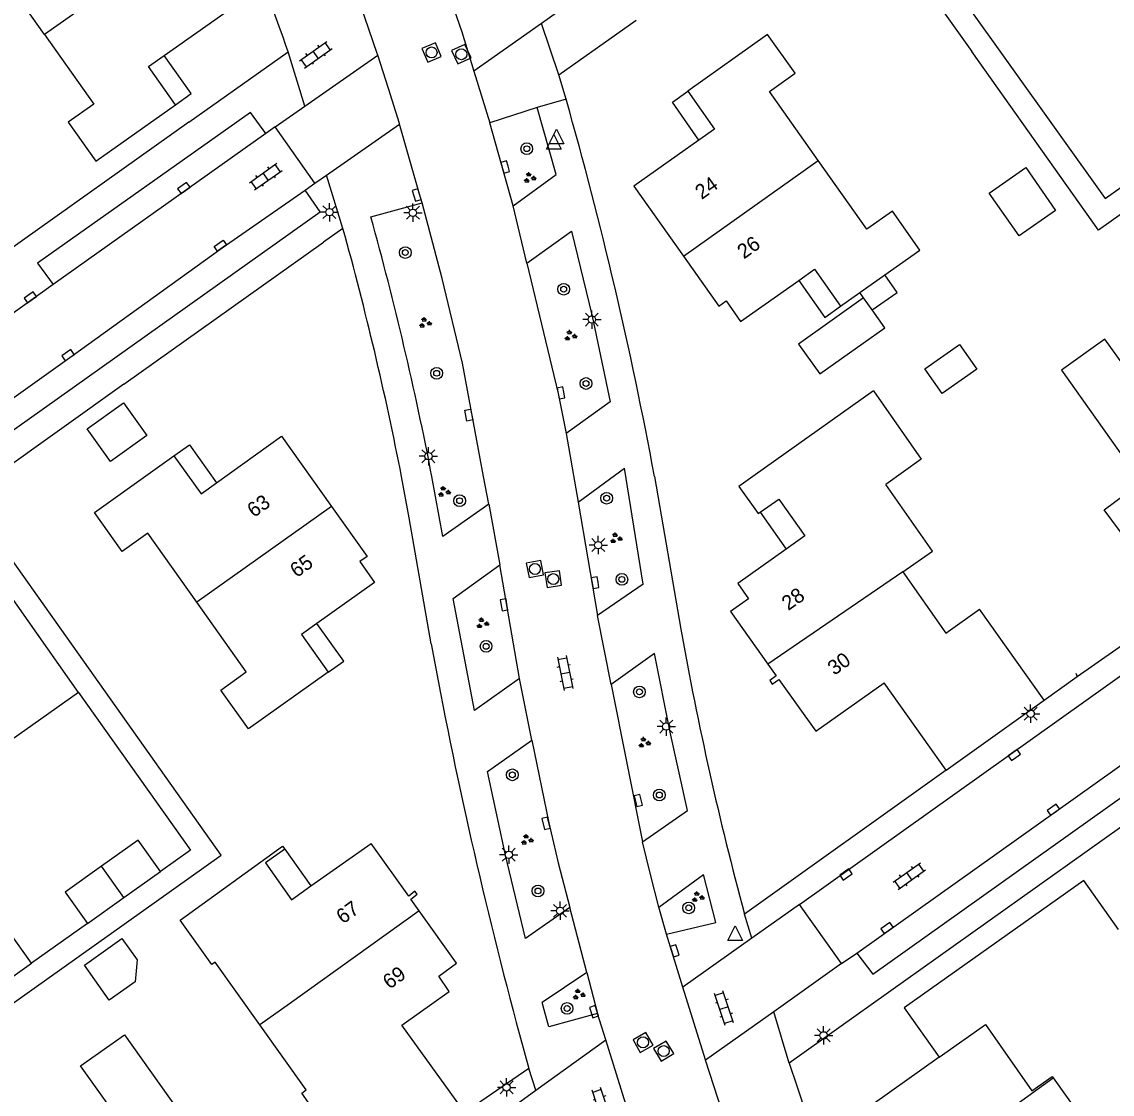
# Model space of a CAD drawing. Extents: x 124000 to 128010, y 398999 to 403000.
# Drawn here: x 126803 to 126877.4, y 399957.9 to 400031 of the extents above; entities that cross this region are included whole.
import ezdxf

# ---------------------------------------------------------------- set-up
doc = ezdxf.new("R2010")
doc.units = 0
for name, color, linetype in [('gg-afsc-erfafscheiding', 7, 'Continuous'), ('gg-afsc-hekwerk', 7, 'Continuous'), ('gg-afsc-muur', 7, 'Continuous'), ('gg-anno-huisnummerreeks BGT', 7, 'Continuous'), ('gg-bbg-gedigitaliseerde bebouwing', 7, 'Continuous'), ('gg-bbg-gedigitaliseerde bijgebouw', 7, 'Continuous'), ('gg-bbg-hoofdgebouw', 7, 'Continuous'), ('gg-bbg-luifel en loopbrug', 7, 'Continuous'), ('gg-bbg-tussenscheiding', 7, 'Continuous'), ('gg-knt-verharding', 7, 'Continuous'), ('gg-knt-verharding nz', 7, 'Continuous'), ('gt-grn-weggrens', 7, 'Continuous'), ('gt-symb-boom', 7, 'Continuous'), ('gt-symb-groenvak', 7, 'Continuous'), ('gt-symb-klinker verharding', 7, 'Continuous'), ('gt-symb-kolk', 7, 'Continuous'), ('gt-symb-kolk center center', 7, 'Continuous'), ('gt-symb-lichtmast', 7, 'Continuous'), ('gt-symb-rioolschacht', 7, 'Continuous'), ('gt-symb-waterafsluiter', 7, 'Continuous')]:
    doc.layers.add(name, color=color, linetype=linetype)

# ---------------------------------------------------------------- blocks, each defined once
blk = doc.blocks.new('gt0-KOLK')
at = {"layer": 'gt-symb-kolk'}
blk.add_lwpolyline([(0, 0), (0.375, 0), (0.375, 0.4), (-0.375, 0.4), (-0.375, 0), (0, 0)], dxfattribs=at)
blk = doc.blocks.new('gt0-LMAST')
at = {"layer": 'gt-symb-lichtmast'}
for p, q in [((-0.182, 0.173), (-0.447, 0.438)), ((-0.005, 0.246), (-0.005, 0.621)), ((0.172, 0.173), (0.437, 0.438)), ((-0.255, -0.004), (-0.63, -0.004)), ((-0.182, -0.181), (-0.447, -0.446)), ((-0.005, -0.254), (-0.005, -0.629)), ((0.437, -0.446), (0.172, -0.181)), ((0.245, -0.004), (0.62, -0.004))]:
    blk.add_line(p, q, dxfattribs=at)
blk.add_circle((-0.005, -0.004), 0.25, dxfattribs=at)
blk = doc.blocks.new('gt0-WAFSL')
at = {"layer": 'gt-symb-waterafsluiter'}
for p, q in [((-0.5, -0.333), (0, 0.667)), ((0, 0.667), (0.5, -0.333)), ((0.5, -0.333), (-0.5, -0.333))]:
    blk.add_line(p, q, dxfattribs=at)
blk = doc.blocks.new('gt0-KL1')
at = {"layer": 'gt-symb-klinker verharding'}
for p, q in [((-1.15, 0.3), (1.15, 0.3)), ((-1, -0.3), (-1, 0.3)), ((-0.5, 0.3), (-0.5, 0.45)), ((0, -0.3), (0, 0.3)), ((0.5, 0.3), (0.5, 0.45)), ((1, -0.3), (1, 0.3)), ((-1.15, -0.3), (1.15, -0.3)), ((-0.5, -0.45), (-0.5, -0.3)), ((0.5, -0.45), (0.5, -0.3))]:
    blk.add_line(p, q, dxfattribs=at)
blk = doc.blocks.new('gt0-BOOM')
at = {"layer": 'gt-symb-boom'}
for radius in [0.4, 0.2]:
    blk.add_circle((0, 0), radius, dxfattribs=at)
blk = doc.blocks.new('gt0-GRVAK')
at = {"layer": 'gt-symb-groenvak'}
for p, q in [((-0.11, 0.189), (-0.228, 0.24)), ((-0.182, 0.153), (0.088, 0.153)), ((-0.091, 0.211), (-0.156, 0.322)), ((-0.047, 0.214), (-0.047, 0.393)), ((-0.004, 0.211), (0.061, 0.322)), ((0.015, 0.189), (0.133, 0.24)), ((0.262, -0.052), (0.197, 0.059)), ((0.305, -0.049), (0.305, 0.13)), ((0.349, -0.052), (0.414, 0.059)), ((-0.245, -0.228), (-0.363, -0.177)), ((-0.318, -0.264), (-0.047, -0.264)), ((-0.226, -0.206), (-0.291, -0.095)), ((-0.183, -0.203), (-0.183, -0.024)), ((-0.139, -0.206), (-0.074, -0.095)), ((-0.12, -0.228), (-0.002, -0.177)), ((0.243, -0.074), (0.125, -0.023)), ((0.17, -0.11), (0.441, -0.11)), ((0.368, -0.074), (0.486, -0.023))]:
    blk.add_line(p, q, dxfattribs=at)
blk = doc.blocks.new('gt0-RS')
at = {"layer": 'gt-symb-rioolschacht'}
blk.add_lwpolyline([(-0.5, -0.5), (0.5, -0.5), (0.5, 0.5), (-0.5, 0.5)], close=True, dxfattribs=at)
blk.add_circle((0, 0), 0.375, dxfattribs=at)
blk = doc.blocks.new('gt0-KOLKCC')
at = {"layer": 'gt-symb-kolk center center'}
blk.add_lwpolyline([(-0.375, 0.2), (0.375, 0.2), (0.375, -0.2), (-0.375, -0.2)], close=True, dxfattribs=at)

msp = doc.modelspace()

# ---------------------------------------------------------------- linework, layer by layer
at = {"layer": 'gg-afsc-erfafscheiding'}
msp.add_line((126807.487, 399969.528), (126803.675, 399966.819), dxfattribs=at)
for points in [[(126867.262, 400032.446), (126876.899, 400018.964), (126878.915, 400020.395)], [(126895.4, 400030.259), (126876.442, 400016.81), (126867.799, 400028.994)], [(126806.886, 399985.274), (126814.528, 399974.529), (126812.472, 399973.07)]]:
    msp.add_lwpolyline(points, dxfattribs=at)
at = {"layer": 'gg-afsc-hekwerk'}
msp.add_line((126809.975, 400006.297), (126801.166, 400000), dxfattribs=at)
for points in [[(126780.059, 399948.192), (126816.621, 399974.175), (126799.266, 399998.642)], [(126877.797, 399969.114), (126875.435, 399972.448), (126863.186, 399963.771), (126865.576, 399960.397)]]:
    msp.add_lwpolyline(points, dxfattribs=at)
at = {"layer": 'gg-afsc-muur'}
for p, q in [((126862.03, 400037.126), (126867.799, 400028.994)), ((126814.411, 400024.163), (126801.889, 400015.255)), ((126874.976, 399986.368), (126881.666, 399991.037)), ((126874.885, 399986.588), (126874.976, 399986.368))]:
    msp.add_line(p, q, dxfattribs=at)
at = {"layer": 'gg-bbg-gedigitaliseerde bebouwing'}
for p, q in [((126861.092, 400005.842), (126864.351, 400001.178)), ((126864.351, 400001.178), (126861.93, 399999.468)), ((126806.886, 399985.274), (126799.784, 399995.358)), ((126824.062, 399955.206), (126822.101, 399957.948))]:
    msp.add_line(p, q, dxfattribs=at)
for points in [[(126883.852, 400009.071), (126882.989, 400010.285), (126878.5, 400007.093), (126876.878, 400009.374), (126873.904, 400007.261), (126878.686, 400000.53)], [(126863.085, 399993.504), (126865.107, 399994.917), (126861.93, 399999.468)], [(126863.085, 399993.504), (126866.016, 399989.308), (126868.327, 399990.946)], [(126806.886, 399985.274), (126802.297, 399982.013), (126800.284, 399984.847)], [(126819.256, 399962.614), (126816.214, 399966.888), (126815.971, 399966.715), (126813.815, 399969.743), (126820.799, 399974.804)], [(126822.101, 399957.948), (126822.416, 399958.172), (126819.256, 399962.614)]]:
    msp.add_lwpolyline(points, dxfattribs=at)
at = {"layer": 'gg-bbg-gedigitaliseerde bijgebouw'}
for p, q in [((126860.418, 400012.18), (126855.977, 400009.033)), ((126860.998, 400011.361), (126860.418, 400012.18)), ((126809.981, 399971.3), (126812.472, 399973.07)), ((126807.487, 399969.528), (126809.981, 399971.3)), ((126810.891, 399967.036), (126810.74, 399965.532)), ((126801.183, 399965.047), (126803.675, 399966.819))]:
    msp.add_line(p, q, dxfattribs=at)
for points in [[(126855.977, 400009.033), (126857.422, 400006.993), (126861.863, 400010.14), (126860.998, 400011.361)], [(126866.959, 400009.001), (126868.14, 400007.312), (126865.767, 400005.653), (126864.586, 400007.342), (126866.959, 400009.001)], [(126807.472, 400003.257), (126809.949, 400005.019), (126811.533, 400002.793), (126809.057, 400001.031), (126807.472, 400003.257)], [(126812.472, 399973.07), (126810.962, 399975.198), (126808.462, 399973.421)], [(126808.462, 399973.421), (126805.976, 399971.655), (126807.487, 399969.528)], [(126803.675, 399966.819), (126802.164, 399968.945), (126799.664, 399967.168)], [(126807.282, 399966.676), (126809.847, 399968.502), (126810.891, 399967.036)], [(126810.74, 399965.532), (126808.986, 399964.283), (126807.282, 399966.676)]]:
    msp.add_lwpolyline(points, dxfattribs=at)
at = {"layer": 'gg-bbg-hoofdgebouw'}
for p, q in [((126860.164, 400012.543), (126861.862, 400013.746)), ((126858.847, 400011.61), (126860.164, 400012.543)), ((126872.736, 399984.74), (126868.327, 399990.946)), ((126866.043, 399979.984), (126861.816, 399985.935)), ((126866.043, 399979.984), (126872.736, 399984.74)), ((126820.799, 399974.804), (126820.956, 399974.583)), ((126822.735, 399972.078), (126826.836, 399974.98)), ((126865.576, 399960.397), (126868.721, 399962.625))]:
    msp.add_line(p, q, dxfattribs=at)
for points in [[(126804.569, 400030.138), (126801.232, 400034.852), (126799.493, 400033.621), (126797.615, 400036.274), (126797.89, 400036.47)], [(126812.723, 400028.7), (126817.183, 400031.85), (126813.769, 400036.648)], [(126804.569, 400030.138), (126807.924, 400025.397), (126806.185, 400024.166), (126808.063, 400021.513), (126813.507, 400025.356)], [(126857.326, 400021.541), (126853.999, 400026.254), (126855.741, 400027.497), (126853.854, 400030.143), (126848.442, 400026.283)], [(126813.507, 400025.356), (126811.665, 400027.952), (126812.723, 400028.7)], [(126848.442, 400026.283), (126850.251, 400023.696), (126849.19, 400022.944)], [(126849.19, 400022.944), (126844.757, 400019.803), (126848.14, 400015.028)], [(126861.862, 400013.746), (126864.256, 400015.443), (126862.377, 400018.095), (126860.631, 400016.858), (126857.326, 400021.541)], [(126848.14, 400015.028), (126850.551, 400011.625), (126851.041, 400011.972), (126852.035, 400010.571), (126855.999, 400013.379)], [(126855.999, 400013.379), (126857.06, 400014.131), (126858.847, 400011.61)], [(126861.092, 400005.842), (126852.871, 400000), (126851.914, 399999.319), (126853.229, 399997.469), (126853.369, 399997.568)], [(126816.295, 399999.574), (126820.725, 400002.755), (126824.138, 399997.966)], [(126814.949, 399991.422), (126811.601, 399996.131), (126809.868, 399994.893), (126807.979, 399997.538), (126813.395, 400001.407)], [(126813.395, 400001.407), (126815.255, 399998.828), (126816.295, 399999.574)], [(126878.467, 399995.527), (126876.811, 399997.736), (126879.033, 399999.371), (126880.689, 399997.162), (126878.467, 399995.527)], [(126853.369, 399997.568), (126854.631, 399998.466), (126856.415, 399995.955), (126855.134, 399995.045)], [(126824.138, 399997.966), (126826.566, 399994.558), (126826.077, 399994.21), (126827.077, 399992.777), (126823.143, 399989.974)], [(126855.134, 399995.045), (126851.845, 399992.708), (126852.57, 399991.653), (126851.351, 399990.806), (126853.878, 399987.216)], [(126823.91, 399986.653), (126818.471, 399982.79), (126816.589, 399985.44), (126818.326, 399986.673), (126814.949, 399991.422)], [(126823.143, 399989.974), (126822.082, 399989.218), (126823.91, 399986.653)], [(126853.878, 399987.216), (126854.453, 399986.399), (126854.031, 399986.08), (126854.184, 399985.843), (126854.633, 399986.162), (126857.161, 399982.628), (126861.816, 399985.935)], [(126820.956, 399974.583), (126819.64, 399973.649), (126821.416, 399971.145), (126822.735, 399972.078)], [(126830.12, 399970.383), (126829.552, 399971.181), (126829.971, 399971.51), (126829.822, 399971.735), (126829.398, 399971.392), (126826.836, 399974.98)], [(126832.165, 399964.889), (126831.449, 399965.937), (126832.663, 399966.807), (126830.12, 399970.383)], [(126833.223, 399956.632), (126828.92, 399962.585), (126832.165, 399964.889)], [(126868.721, 399962.625), (126871.889, 399958.109), (126873.281, 399959.082), (126873.348, 399958.988)], [(126805.445, 399953.413), (126809.52, 399956.311), (126807.028, 399959.815), (126810.011, 399961.936), (126814.809, 399955.188), (126814.589, 399955.032), (126814.525, 399955.122)], [(126865.576, 399960.397), (126861.007, 399957.16), (126861.727, 399956.116), (126860.526, 399955.24), (126863.065, 399951.622)], [(126873.348, 399958.988), (126876.434, 399954.65), (126877.326, 399955.268), (126879.48, 399952.299)]]:
    msp.add_lwpolyline(points, dxfattribs=at)
at = {"layer": 'gg-bbg-luifel en loopbrug'}
for p, q in [((126860.418, 400012.18), (126860.164, 400012.543)), ((126853.369, 399997.568), (126855.134, 399995.045)), ((126820.956, 399974.583), (126822.735, 399972.078))]:
    msp.add_line(p, q, dxfattribs=at)
for points in [[(126813.507, 400025.356), (126814.566, 400026.11), (126812.723, 400028.7)], [(126849.19, 400022.944), (126847.377, 400025.538), (126848.442, 400026.283)], [(126868.982, 400019.327), (126871.47, 400021.067), (126873.514, 400018.144), (126871.026, 400016.404), (126868.982, 400019.327)], [(126855.999, 400013.379), (126857.765, 400010.854), (126858.847, 400011.61)], [(126860.998, 400011.361), (126862.698, 400012.55), (126861.862, 400013.746)], [(126813.395, 400001.407), (126814.454, 400002.161), (126816.295, 399999.574)], [(126823.91, 399986.653), (126824.969, 399987.407), (126823.143, 399989.974)]]:
    msp.add_lwpolyline(points, dxfattribs=at)
at = {"layer": 'gg-bbg-tussenscheiding'}
for p, q in [((126813.769, 400036.648), (126804.569, 400030.138)), ((126848.14, 400015.028), (126857.326, 400021.541)), ((126824.138, 399997.966), (126814.949, 399991.422)), ((126863.085, 399993.504), (126853.878, 399987.216)), ((126809.981, 399971.3), (126808.462, 399973.421)), ((126863.065, 399951.622), (126873.348, 399958.988))]:
    msp.add_line(p, q, dxfattribs=at)
msp.add_lwpolyline([(126830.12, 399970.383), (126821.267, 399964.04), (126819.256, 399962.614)], dxfattribs=at)
at = {"layer": 'gg-knt-verharding'}
for p, q in [((126839.646, 400027.387), (126844.915, 400031.117)), ((126814.411, 400024.163), (126821.179, 400028.958)), ((126833.849, 400027.633), (126834.933, 400024.129)), ((126840.126, 400025.726), (126839.646, 400027.387)), ((126838.155, 400025.163), (126834.933, 400024.129)), ((126839.445, 400020.589), (126838.155, 400025.163)), ((126820.3, 400023.852), (126819.647, 400023.39)), ((126822.992, 400019.995), (126820.3, 400023.852)), ((126836.519, 400018.47), (126834.933, 400024.129)), ((126836.519, 400018.47), (126839.445, 400020.589)), ((126822.342, 400019.528), (126822.992, 400019.995)), ((126826.821, 400017.716), (126830.314, 400018.657)), ((126837.46, 400014.546), (126836.519, 400018.47)), ((126936.5, 400017.785), (126855.352, 399960)), ((126824.918, 400016.909), (126823.597, 400015.992)), ((126837.46, 400014.546), (126840.492, 400016.732)), ((126809.975, 400006.297), (126823.597, 400015.992)), ((126805.159, 400013.092), (126802.009, 400010.844)), ((126856.048, 399970.823), (126905.046, 400005.717)), ((126843.138, 400005.1), (126840.134, 400002.94)), ((126840.134, 400002.94), (126840.945, 399998.255)), ((126840.945, 399998.255), (126844.111, 400000.574)), ((126845.38, 399992.653), (126844.111, 400000.574)), ((126831.735, 399995.903), (126830.982, 400000)), ((126846.157, 400000), (126847.953, 399989.594)), ((126840.945, 399998.255), (126842.281, 399990.534)), ((126834.869, 399998.126), (126831.735, 399995.903)), ((126834.869, 399998.126), (126835.615, 399993.979)), ((126832.439, 399991.689), (126835.615, 399993.979)), ((126836.952, 399986.221), (126835.615, 399993.979)), ((126845.38, 399992.653), (126842.281, 399990.534)), ((126833.89, 399984.046), (126832.439, 399991.689)), ((126843.21, 399985.825), (126842.281, 399990.534)), ((126846.168, 399987.943), (126843.21, 399985.825)), ((126872.736, 399984.74), (126874.976, 399986.368)), ((126836.952, 399986.221), (126833.89, 399984.046)), ((126837.805, 399982.029), (126836.952, 399986.221)), ((126843.21, 399985.825), (126845.351, 399975.082)), ((126834.772, 399979.885), (126837.805, 399982.029)), ((126866.043, 399979.984), (126852.298, 399970.158)), ((126845.351, 399975.082), (126848.415, 399977.22)), ((126846.453, 399970.643), (126849.495, 399972.87)), ((126858.918, 399966.783), (126856.048, 399970.823)), ((126840.395, 399970.608), (126837.371, 399968.497)), ((126841.542, 399966.187), (126840.395, 399970.608)), ((126846.98, 399968.794), (126846.453, 399970.643)), ((126848.099, 399965.176), (126846.98, 399968.794)), ((126858.918, 399966.783), (126859.945, 399967.494)), ((126841.542, 399966.187), (126838.494, 399964.141)), ((126841.542, 399966.187), (126842.278, 399963.393)), ((126842.838, 399961.597), (126842.278, 399963.393)), ((126836.959, 399961.943), (126837.596, 399959.625)), ((126837.596, 399959.625), (126833.223, 399956.632)), ((126850.768, 399956.702), (126849.641, 399960.193)), ((126855.352, 399960), (126855.859, 399958.448))]:
    msp.add_line(p, q, dxfattribs=at)
for points in [[(126827.294, 400028.734), (126827.256, 400028.851), (126826.111, 400032.172), (126824.269, 400036.965)], [(126832.275, 400032.514), (126833.019, 400030.314), (126833.849, 400027.633)], [(126828.777, 400024.033), (126828.766, 400024.072), (126828.033, 400026.467), (126827.294, 400028.734)], [(126819.647, 400023.39), (126818.613, 400024.828), (126804.098, 400014.548), (126805.159, 400013.092)], [(126830.314, 400018.657), (126830.133, 400019.252), (126828.777, 400024.033)], [(126797.518, 400001.861), (126798.557, 400000.438), (126823.361, 400018.052), (126822.342, 400019.528)], [(126834.869, 399998.126), (126834.507, 400000), (126833.068, 400007.732), (126831.672, 400013.497), (126830.314, 400018.657)], [(126859.945, 399967.494), (126861.04, 399966.061), (126932.626, 400017.012), (126931.678, 400018.539)], [(126840.492, 400016.732), (126841.902, 400010.936), (126843.138, 400005.1)], [(126837.46, 400014.546), (126839.589, 400005.662), (126840.134, 400002.94)], [(126830.928, 399988.596), (126829.441, 399997.188), (126828.911, 400000)], [(126848.415, 399977.22), (126847.232, 399982.569), (126846.168, 399987.943)], [(126837.805, 399982.029), (126838.957, 399976.395), (126839.602, 399973.664), (126840.395, 399970.608)], [(126837.371, 399968.497), (126835.998, 399974.174), (126834.772, 399979.885)], [(126846.453, 399970.643), (126845.876, 399972.856), (126845.351, 399975.082)], [(126846.98, 399968.794), (126850.341, 399969.584), (126849.495, 399972.87)], [(126849.641, 399960.193), (126849.634, 399960.214), (126848.099, 399965.176)], [(126842.278, 399963.393), (126838.945, 399962.481), (126838.494, 399964.141)], [(126844.419, 399956.61), (126844.096, 399957.561), (126842.838, 399961.597)]]:
    msp.add_lwpolyline(points, dxfattribs=at)
for centre, radius, start, end in [((126563.171, 399939.21), 273.171, 19.18019, 22.71052), ((126574.877, 399949.973), 275.855, 10.44855, 15.93888), ((126606.021, 399956.51), 229.126, 10.9417, 15.49355), ((126611.172, 399957.508), 221.847, 11.04263, 15.53094), ((127074.355, 400030.004), 229.98, 190.1199, 195.08313), ((127152.283, 400047.303), 326.673, 190.35293, 195.14724), ((127034.686, 400017.648), 188.372, 198.31703, 201.84103)]:
    msp.add_arc(centre, radius, start, end, dxfattribs=at)
at = {"layer": 'gg-knt-verharding nz'}
for p, q in [((126819.647, 400023.39), (126805.159, 400013.092)), ((126859.945, 399967.494), (126907.919, 400001.637))]:
    msp.add_line(p, q, dxfattribs=at)
msp.add_lwpolyline([(126797.518, 400001.861), (126806.291, 400008.115), (126816.678, 400015.591), (126822.342, 400019.528)], dxfattribs=at)
at = {"layer": 'gt-grn-weggrens'}
for p, q in [((126841.711, 400033.213), (126838.454, 400030.901)), ((126838.454, 400030.901), (126833.849, 400027.633)), ((126839.646, 400027.387), (126838.454, 400030.901)), ((126822.325, 400025.265), (126821.179, 400028.958)), ((126822.325, 400025.265), (126827.294, 400028.734)), ((126820.3, 400023.852), (126822.325, 400025.265)), ((126840.126, 400025.726), (126838.155, 400025.163)), ((126823.788, 400020.551), (126828.777, 400024.033)), ((126822.992, 400019.995), (126823.788, 400020.551)), ((126824.918, 400016.909), (126823.788, 400020.551)), ((126856.048, 399970.823), (126852.793, 399968.511)), ((126852.793, 399968.511), (126852.298, 399970.158)), ((126852.793, 399968.511), (126848.099, 399965.176)), ((126858.918, 399966.783), (126854.299, 399963.502)), ((126854.299, 399963.502), (126849.641, 399960.193)), ((126855.352, 399960), (126854.299, 399963.502)), ((126838.078, 399958.161), (126842.838, 399961.597)), ((126838.078, 399958.161), (126837.596, 399959.625)), ((126834.918, 399955.88), (126838.078, 399958.161))]:
    msp.add_line(p, q, dxfattribs=at)

# ---------------------------------------------------------------- block references
at = {"layer": 'gt-symb-boom'}
for p in [(126837.452, 400022.354), (126829.167, 400015.273), (126839.968, 400012.771), (126831.308, 400007.041), (126841.489, 400006.345), (126832.87, 399998.35), (126842.898, 399998.519), (126843.935, 399992.986), (126834.675, 399988.423), (126845.131, 399985.314), (126836.466, 399979.658), (126846.491, 399978.282), (126838.216, 399971.74), (126848.493, 399970.584), (126840.2, 399963.727)]:
    msp.add_blockref('gt0-BOOM', p, dxfattribs=at)
at = {"layer": 'gt-symb-groenvak'}
for p in [(126837.631, 400020.37), (126830.504, 400010.475), (126840.415, 400009.6), (126831.798, 399998.956), (126843.52, 399995.783), (126834.417, 399989.987), (126845.451, 399981.846), (126837.451, 399975.223), (126849.096, 399971.319), (126840.98, 399964.677)]:
    msp.add_blockref('gt0-GRVAK', p, dxfattribs=at)
at = {"layer": 'gt-symb-klinker verharding'}
for p, rotation in [((126823.063, 400028.767), 35.31121344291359), ((126819.65, 400020.456), 35.391107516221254), ((126840.064, 399986.607), -78.52151796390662), ((126863.535, 399972.752), 35.26443024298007), ((126850.898, 399963.749), 108.00007459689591), ((126842.557, 399957.145), 108.00007459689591)]:
    msp.add_blockref('gt0-KL1', p, dxfattribs=dict(at, rotation=rotation))
at = {"layer": 'gt-symb-kolk'}
for p, rotation in [((126836.175, 400021.159), 105.66210634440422), ((126814.181, 400019.508), 35.39110751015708), ((126830.133, 400019.252), 106.8583987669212), ((126803.718, 400012.062), 35.59763149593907), ((126806.291, 400008.115), 35.47103932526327), ((126839.981, 400005.743), 101.65840162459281), ((126842.309, 399992.793), 99.79214624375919), ((126836.101, 399991.28), 99.79214624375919), ((126870.807, 399980.85), 35.471039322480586), ((126845.25, 399977.946), 102.8829794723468), ((126873.472, 399977.121), 35.43780146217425), ((126838.957, 399976.395), 102.88297947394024), ((126859.338, 399972.7), 35.39110751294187), ((126862.126, 399969.046), 35.43780145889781), ((126847.724, 399967.716), 107.22069937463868), ((126842.222, 399963.568), 108.54366933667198)]:
    msp.add_blockref('gt0-KOLK', p, dxfattribs=dict(at, rotation=rotation))
at = {"layer": 'gt-symb-kolk center center'}
for p, rotation in [((126816.554, 400015.744), -144.84846035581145), ((126833.491, 400004.191), -77.99329169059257)]:
    msp.add_blockref('gt0-KOLKCC', p, dxfattribs=dict(at, rotation=rotation))
at = {"layer": 'gt-symb-lichtmast'}
for p in [(126824.001, 400018.031), (126829.691, 400017.99), (126841.892, 400010.71), (126830.748, 400001.387), (126842.326, 399995.325), (126871.812, 399983.833), (126846.965, 399982.952), (126836.227, 399974.213), (126839.726, 399970.388), (126857.697, 399961.897), (126836.076, 399958.35)]:
    msp.add_blockref('gt0-LMAST', p, dxfattribs=at)
at = {"layer": 'gt-symb-rioolschacht'}
for p, rotation in [((126830.96, 400028.917), -66.92177859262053), ((126832.991, 400028.798), 114.59100050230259), ((126838.006, 399993.696), 11.2425257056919), ((126839.254, 399993.006), 8.340866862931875), ((126845.378, 399961.413), 29.872821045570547), ((126846.787, 399960.82), 31.20949091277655)]:
    msp.add_blockref('gt0-RS', p, dxfattribs=dict(at, rotation=rotation))
at = {"layer": 'gt-symb-waterafsluiter'}
for p in [(126839.483, 400023.028), (126839.297, 400022.652), (126851.659, 399968.695)]:
    msp.add_blockref('gt0-WAFSL', p, dxfattribs=at)

# ---------------------------------------------------------------- texts
at = {"layer": 'gg-anno-huisnummerreeks BGT'}
for s, rotation, p in [('24', 35.3, (126849.378, 400018.856)), ('26', 35.3, (126852.254, 400014.796)), ('63', 35.5, (126818.841, 399997.167)), ('65', 35.5, (126821.762, 399993.068)), ('28', 35.2, (126855.281, 399990.822)), ('30', 35.6, (126858.422, 399986.405)), ('67', 35.5, (126824.913, 399969.452)), ('69', 35.4, (126828.086, 399965.002))]:
    msp.add_text(s, height=1, rotation=rotation, dxfattribs=at).set_placement(p)

doc.saveas('drawing.dxf')
